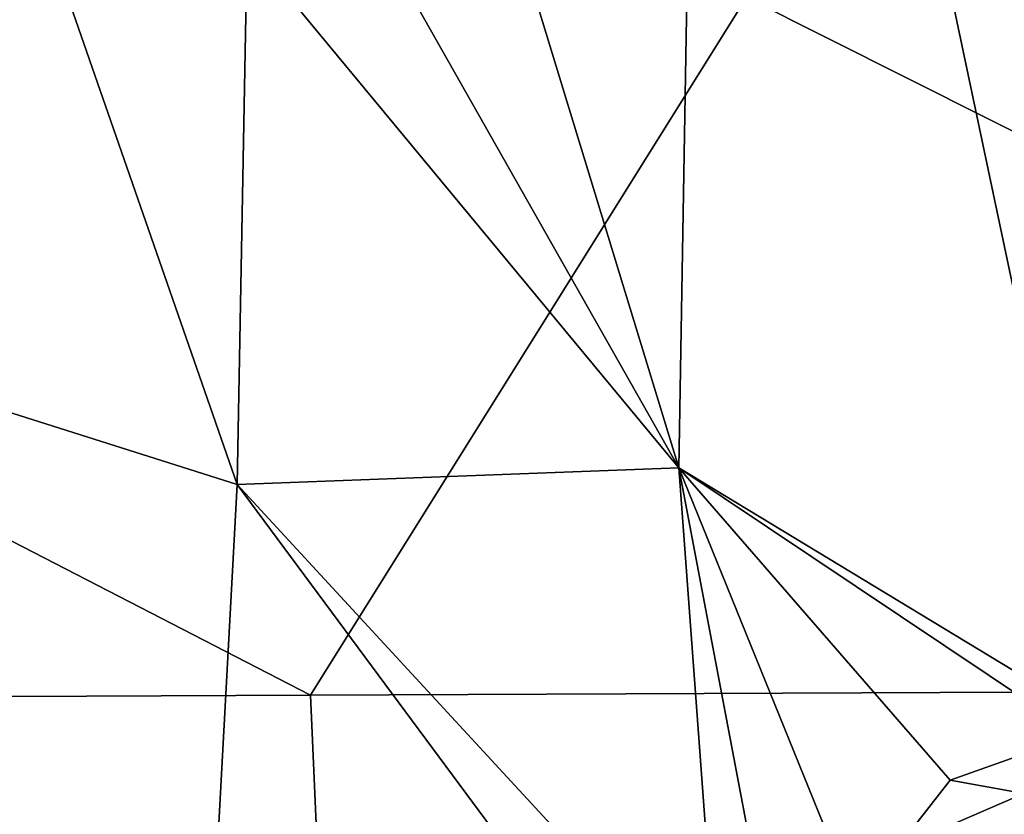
# Model space of a CAD drawing. Header units: metres. Extents: x -240 to 45, y -77 to 27.
# Tile 214 of 656: x -204.857 to -204.002, y -0.71 to -0.02. Entities that reach past the tile are written whole.
import ezdxf

# ---------------------------------------------------------------- set-up
doc = ezdxf.new("R2010")
doc.units = ezdxf.units.M
doc.layers.add('solid_102011X2', color=7, linetype='CONTINUOUS')

msp = doc.modelspace()

# ---------------------------------------------------------------- linework, layer by layer
at = {"layer": 'solid_102011X2'}
for points in [[(-204.603348, 0.65757, 322.697723), (-205.780273, 0, 321.50827), (-204.604858, -0.606303, 322.698975), (-204.225906, 0, 323.101776)], [(-203.030762, 0.650211, 324.296967), (-204.225906, 0, 323.101776), (-203.032257, -0.599517, 324.298187), (-202.667023, 0, 324.682434)], [(-205.780273, 0, 321.50827), (-206.162216, -0.613193, 321.098114), (-204.604858, -0.606303, 322.698975)], [(-204.225906, 0, 323.101776), (-204.604858, -0.606303, 322.698975), (-203.032257, -0.599517, 324.298187)], [(-205.012192, -0.314305, 269.346039), (-205.007889, 0, 269.344971), (-204.815628, 0, 269.341797), (-204.668365, -0.423347, 269.337341)], [(-204.815628, 0, 269.341797), (-204.660751, 0, 269.335419), (-204.668365, -0.423347, 269.337341)], [(-204.668365, -0.423347, 269.337341), (-204.660751, 0, 269.335419), (-204.623199, 0, 269.333344), (-204.284866, -0.40871, 269.30661)], [(-204.284866, -0.40871, 269.30661), (-204.623199, 0, 269.333344), (-204.516342, 0, 269.326355)], [(-204.284866, -0.40871, 269.30661), (-204.516342, 0, 269.326355), (-204.409546, 0, 269.317749)], [(-204.277939, 0, 269.30484), (-204.284866, -0.40871, 269.30661), (-204.409546, 0, 269.317749)], [(-204.047562, 0, 269.276215), (-203.91391, -0.633505, 269.257538), (-204.284866, -0.40871, 269.30661), (-204.277939, 0, 269.30484)], [(-204.047562, 0, 269.276215), (-203.89743, 0, 269.253387), (-203.823151, -0.61083, 269.242035), (-203.91391, -0.633505, 269.257538)], [(-205.012192, -0.314305, 269.346039), (-204.668365, -0.423347, 269.337341), (-204.691223, -0.846113, 269.343109), (-205.025177, -0.629103, 269.349335)], [(-204.256882, -0.784176, 269.306122), (-204.306168, -0.815761, 269.31189), (-204.668365, -0.423347, 269.337341), (-204.284866, -0.40871, 269.30661)], [(-203.938339, -0.640739, 269.261505), (-204.284866, -0.40871, 269.30661), (-203.91391, -0.633505, 269.257538)], [(-204.218079, -0.761315, 269.301392), (-204.256882, -0.784176, 269.306122), (-204.284866, -0.40871, 269.30661)], [(-204.155457, -0.727825, 269.293335), (-204.218079, -0.761315, 269.301392), (-204.284866, -0.40871, 269.30661)], [(-204.095612, -0.739235, 269.283234), (-204.155457, -0.727825, 269.293335), (-204.284866, -0.40871, 269.30661), (-204.04921, -0.679893, 269.278564)], [(-203.938339, -0.640739, 269.261505), (-204.04921, -0.679893, 269.278564), (-204.284866, -0.40871, 269.30661)], [(-204.44397, -0.921224, 269.326599), (-204.691223, -0.846113, 269.343109), (-204.668365, -0.423347, 269.337341), (-204.35321, -0.848731, 269.317139)], [(-204.311676, -0.823629, 269.312531), (-204.35321, -0.848731, 269.317139), (-204.668365, -0.423347, 269.337341), (-204.306168, -0.815761, 269.31189)], [(-204.604858, -0.606303, 322.698975), (-206.162216, -0.613193, 321.098114), (-206.132751, -1.277987, 321.074615), (-204.575912, -1.263625, 322.675568)], [(-203.032257, -0.599517, 324.298187), (-204.604858, -0.606303, 322.698975), (-204.575912, -1.263625, 322.675568), (-203.00383, -1.249483, 324.274841)], [(-205.040909, -0.634275, 269.350647), (-205.025177, -0.629103, 269.349335), (-204.691223, -0.846113, 269.343109), (-205.046829, -0.944196, 269.354767)], [(-203.985046, -0.691494, 269.267181), (-204.04921, -0.679893, 269.278564), (-203.938339, -0.640739, 269.261505)], [(-203.985046, -0.691494, 269.267181), (-204.095612, -0.739235, 269.283234), (-204.04921, -0.679893, 269.278564)], [(-203.972672, -0.728228, 269.258362), (-204.07988, -0.774522, 269.273865), (-204.095612, -0.739235, 269.283234), (-203.985046, -0.691494, 269.267181)]]:
    msp.add_3dface(points, dxfattribs=at)

doc.saveas('drawing.dxf')
